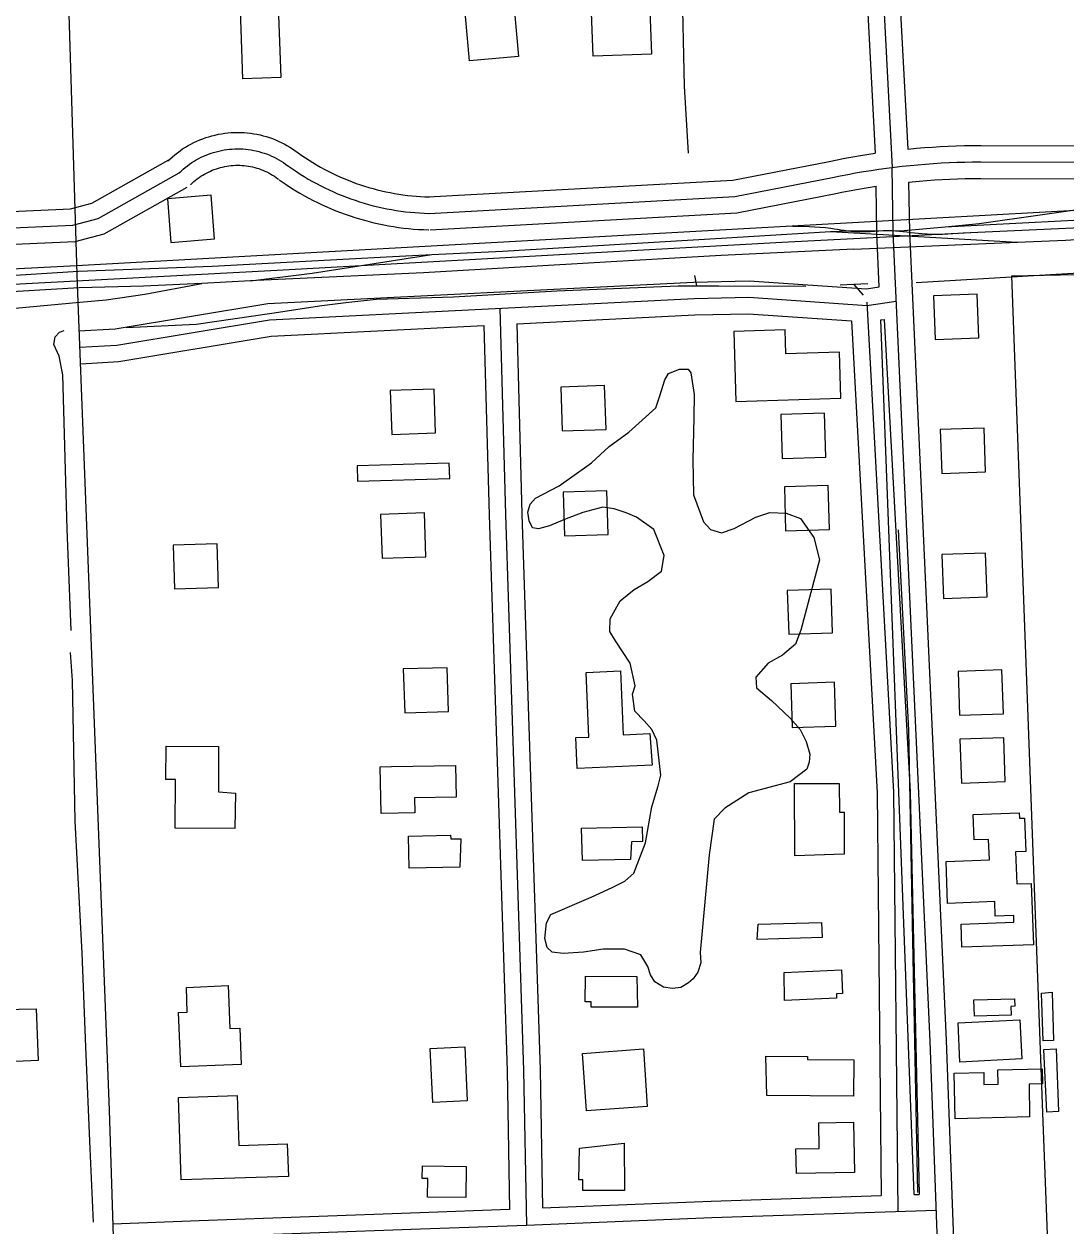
# Model space of a CAD drawing. Extents: x 3508733 to 3546731, y 546897 to 572481.
# Drawn here: x 3524097 to 3525049, y 567520 to 568617 of the extents above; entities that cross this region are included whole.
import ezdxf

# ---------------------------------------------------------------- set-up
doc = ezdxf.new("R2010")
doc.units = 0
for name, color, linetype in [('V-BLDG-OTLN', 7, 'Continuous'), ('V-RAIL-TRAK', 7, 'Continuous'), ('V-ROAD-CNTR', 7, 'Continuous'), ('V-SITE-OTLN', 7, 'Continuous'), ('V-SITE-VEGE', 7, 'Continuous'), ('V-TOPO-SHOR', 7, 'Continuous')]:
    doc.layers.add(name, color=color, linetype=linetype)

msp = doc.modelspace()

# ---------------------------------------------------------------- linework, layer by layer
at = {"layer": 'V-BLDG-OTLN'}
for points in [[(3524215.3, 568711.4), (3524326, 568715.4), (3524331.3, 568568.6), (3524296.7, 568567.4), (3524293.5, 568657.9), (3524217.3, 568655.1)], [(3524616.6, 568588), (3524612.4, 568699.7), (3524665.7, 568701.7), (3524669.9, 568590)], [(3524503.8, 568583.7), (3524498.5, 568642), (3524543.4, 568646), (3524548.6, 568587.8)], [(3524231, 568418.1), (3524270.9, 568421.4), (3524267.6, 568461.3), (3524227.8, 568458)], [(3524969, 568330.9), (3524967.6, 568370.9), (3524927.7, 568369.4), (3524929.1, 568329.5)], [(3524747.1, 568272.8), (3524843, 568275.8), (3524841.7, 568317.9), (3524792.8, 568316.4), (3524792.1, 568338.2), (3524745.1, 568336.7)], [(3524432.7, 568242.8), (3524472.6, 568244.1), (3524471.4, 568284.1), (3524431.4, 568282.8)], [(3524588.5, 568246.1), (3524628.5, 568247.3), (3524627.2, 568287.3), (3524587.2, 568286)], [(3524789.3, 568220.9), (3524829.3, 568222.1), (3524828.1, 568262.1), (3524788.1, 568260.8)], [(3524975.3, 568208.6), (3524973.9, 568248.6), (3524933.9, 568247.2), (3524935.3, 568207.2)], [(3524485.7, 568202.5), (3524485.3, 568216.5), (3524401, 568214.1), (3524401.4, 568200.1)], [(3524792.6, 568154.8), (3524832.6, 568156), (3524831.4, 568196), (3524791.4, 568194.8)], [(3524590.5, 568150.1), (3524630.5, 568151.4), (3524629.3, 568191.3), (3524589.3, 568190.1)], [(3524423.9, 568129.8), (3524463.8, 568131.1), (3524462.6, 568171.1), (3524422.6, 568169.8)], [(3524234.4, 568101.8), (3524274.4, 568103), (3524273.1, 568143), (3524233.1, 568141.8)], [(3524976.7, 568094.4), (3524975.3, 568134.4), (3524935.3, 568133), (3524936.8, 568093)], [(3524795.4, 568060.3), (3524835.4, 568061.5), (3524834.1, 568101.5), (3524794.1, 568100.3)], [(3524444.6, 567988.6), (3524484.5, 567989.9), (3524483.3, 568029.8), (3524443.3, 568028.6)], [(3524670.7, 567940.8), (3524602.2, 567937.9), (3524601, 567966), (3524612.8, 567966.5), (3524610.3, 568025.5), (3524641.6, 568026.9), (3524644.1, 567968.6), (3524668.5, 567969.6)], [(3524991.5, 567987.7), (3524990.1, 568027.7), (3524950.1, 568026.3), (3524951.5, 567986.3)], [(3524798.5, 567975.3), (3524838.5, 567976.5), (3524837.3, 568016.5), (3524797.3, 568015.2)], [(3524993.2, 567926), (3524991.8, 567965.9), (3524951.8, 567964.5), (3524953.2, 567924.5)], [(3524289.4, 567883), (3524234.8, 567883.3), (3524235.1, 567927.6), (3524226.4, 567927.6), (3524226.6, 567958.2), (3524274.6, 567957.9), (3524274.3, 567916.3), (3524289.9, 567915.2)], [(3524432.6, 567939.5), (3524491.1, 567940.4), (3524491.6, 567911.5), (3524453.5, 567910.9), (3524453.8, 567897.4), (3524423.1, 567896.7), (3524422.1, 567939.3)], [(3524801.1, 567857.9), (3524800.7, 567924), (3524841.6, 567924.2), (3524841.8, 567898), (3524845.9, 567898), (3524846.1, 567859.6)], [(3525010.9, 567892.3), (3525012.1, 567862.1), (3525002.6, 567861.7), (3525003.7, 567832.4), (3525016.9, 567832.9), (3525019, 567776.9), (3524953.5, 567774.5), (3524952.8, 567795.6), (3525001.1, 567797.4), (3525000.9, 567803.5), (3524984.1, 567802.9), (3524983.6, 567816.2), (3524940.6, 567814.6), (3524939.2, 567852.9), (3524978.7, 567854.4), (3524978, 567872.9), (3524964.8, 567872.5), (3524964, 567895.7), (3525005.9, 567897.3), (3525006.1, 567892.3)], [(3524495, 567847.8), (3524448.5, 567846.7), (3524447.9, 567876.1), (3524486.5, 567876.9), (3524486.6, 567873.6), (3524495.8, 567873.6)], [(3524650.8, 567854.8), (3524606.9, 567853.7), (3524606.2, 567883.2), (3524661.6, 567884.6), (3524661.9, 567871), (3524651.9, 567870.7)], [(3524767.4, 567795.6), (3524825.4, 567797.3), (3524825.8, 567783.4), (3524766.7, 567781.7)], [(3524791.2, 567751.5), (3524843.5, 567753.8), (3524844.4, 567732.3), (3524838.9, 567732), (3524839.1, 567728), (3524791.6, 567725.9)], [(3524657.1, 567719.7), (3524615, 567719.8), (3524615, 567724.6), (3524609.4, 567724.6), (3524609.6, 567748.3), (3524656.6, 567747.9)], [(3524283.3, 567739.6), (3524284.9, 567700.5), (3524293.8, 567700.8), (3524295.2, 567667.6), (3524239.9, 567665.3), (3524237.9, 567714.9), (3524245.9, 567715.3), (3524245.1, 567737.8)], [(3525036.1, 567733.5), (3525037.2, 567689.4), (3525027.7, 567689.2), (3525026.3, 567732.7)], [(3524964.6, 567726.5), (3525001.8, 567727.6), (3525002, 567720.7), (3524998.2, 567720.6), (3524998.5, 567712.5), (3524965.1, 567711.5)], [(3524107.8, 567718.4), (3524109.8, 567671.1), (3524062, 567669.1), (3524060.1, 567717.5)], [(3524950.3, 567705.5), (3525006.4, 567708.4), (3525008.3, 567672.6), (3524951.7, 567669.6)], [(3524499.4, 567683.7), (3524501.7, 567634.2), (3524470.2, 567632.7), (3524467.9, 567682.1)], [(3524666.1, 567629.3), (3524610.6, 567625.3), (3524606.9, 567677.7), (3524662.6, 567681.7)], [(3525039.7, 567681.8), (3525042, 567624.5), (3525031.2, 567624.1), (3525028.4, 567681.1)], [(3524775.4, 567639.3), (3524774.6, 567675.2), (3524812.5, 567674.9), (3524812.5, 567672.1), (3524854.9, 567671.7), (3524854.6, 567638.6)], [(3525015.5, 567619.6), (3524947.5, 567618), (3524946.5, 567659.6), (3524973.5, 567660.2), (3524973.7, 567649.3), (3524986.6, 567649.6), (3524986.3, 567662.5), (3525027, 567663.5), (3525027.3, 567649.8), (3525015.2, 567649.7)], [(3524338.5, 567565.4), (3524240.3, 567562.1), (3524237.8, 567637.4), (3524291.5, 567639.3), (3524293.1, 567593.6), (3524337.2, 567595.2)], [(3524854.5, 567614.9), (3524855.4, 567569), (3524802.4, 567568), (3524802, 567590.6), (3524823.3, 567590.9), (3524822.9, 567614.4)], [(3524645, 567595.6), (3524645.3, 567552.6), (3524607.3, 567552.4), (3524607.4, 567562.1), (3524603.7, 567562.2), (3524604.2, 567591)], [(3524460.7, 567574.9), (3524500.7, 567574.4), (3524500.3, 567546), (3524465.5, 567546.5), (3524465.7, 567563.3), (3524460.5, 567563.3)]]:
    msp.add_lwpolyline(points, close=True, dxfattribs=at)
at = {"layer": 'V-RAIL-TRAK'}
msp.add_line((3524833.7, 568427.9), (3525004.3, 568418.3), dxfattribs=at)
for points in [[(3524938.2, 568432.3), (3525056, 568438.4), (3525184.8, 568444.9), (3525309.6, 568450), (3525443.1, 568457.1), (3525498.6, 568460.8), (3525527.5, 568462.7), (3525663.6, 568469.7), (3525827.4, 568477.6), (3525977, 568486.2), (3526102.7, 568492.6), (3526214.5, 568499.4), (3526337.1, 568505.5), (3526481.3, 568512.2), (3526595.6, 568518.7), (3526628.2, 568520.6), (3526822.2, 568530.2), (3527016.6, 568540.8), (3527139.8, 568547.4), (3527180.4, 568549.6), (3527314.3, 568557.8), (3527408.8, 568562.5)], [(3524848.4, 568428.7), (3524901, 568428.8), (3524938.2, 568432.3), (3524969.4, 568435.2), (3525083.1, 568451.4), (3525146.8, 568456.5), (3525291.7, 568464.5), (3525412, 568470.9), (3525461.4, 568473.6)], [(3524854.9, 568411.9), (3525004.3, 568418.3), (3525048.4, 568420.1), (3525252.8, 568432.8), (3525450.8, 568439.1)], [(3523944.4, 568378.9), (3524146.6, 568391.8), (3524268.6, 568396.5), (3524427.8, 568404.9), (3524469.4, 568407), (3524533.9, 568410.2), (3524733.8, 568422), (3524833.7, 568427.9), (3524848.4, 568428.7)], [(3524854.9, 568411.9), (3524733.8, 568406.1), (3524633.3, 568400.4), (3524461.6, 568390.3), (3524309.3, 568383.2), (3524303.7, 568382.9), (3524259.2, 568380.7), (3524206, 568378), (3524147.3, 568376.7), (3524064.8, 568371.6)], [(3524303.7, 568382.9), (3524359.9, 568389.9), (3524469.4, 568407)], [(3523749, 568353.9), (3523826, 568348.9), (3523908.5, 568347.5), (3523992.9, 568351.4), (3524088.7, 568358.1), (3524147.8, 568363.5), (3524171.7, 568365.7), (3524207.2, 568370.7), (3524259.2, 568380.7)]]:
    msp.add_lwpolyline(points, dxfattribs=at)
at = {"layer": 'V-ROAD-CNTR'}
for points in [[(3524203.5, 566496.1), (3524208.2, 566552.7), (3524190.9, 567116.5), (3524174.8, 567625.9), (3524145.5, 568379.4), (3524133.2, 568785), (3524107.9, 569518.2), (3524083.6, 570351.6), (3524076.6, 570559.1)], [(3524855, 569011.4), (3524861.5, 568821.8), (3524864.6, 568685.5), (3524874.3, 568499.6)], [(3524870, 569011.9), (3524876.5, 568822.2), (3524879.6, 568686), (3524890, 568486.5)], [(3533541.7, 568893.8), (3532987.5, 568867.6), (3532205, 568827.4), (3531013.4, 568763.7), (3530019.9, 568712.5), (3529348.3, 568675.3), (3528491.3, 568630.8), (3527524, 568577.8), (3526567.5, 568528), (3525471, 568469.9), (3524754.5, 568430.6), (3524144.7, 568396.6), (3523696.6, 568373.6)], [(3524895.8, 568662.3), (3524904.1, 568503.2)], [(3527261.3, 568548.2), (3526964.1, 568530.6), (3525962.1, 568478.6), (3525490.3, 568450.9), (3524954.9, 568426.5)], [(3524228.2, 568492.4), (3524230.1, 568494.2), (3524232.3, 568496.2), (3524234.6, 568498.1), (3524236.9, 568499.9), (3524239.3, 568501.7), (3524241.7, 568503.4), (3524244.2, 568505), (3524246.7, 568506.5), (3524249.3, 568507.9), (3524252, 568509.2), (3524254.6, 568510.5), (3524257.3, 568511.7), (3524260.1, 568512.7), (3524262.9, 568513.7), (3524265.7, 568514.6), (3524268.5, 568515.4), (3524271.4, 568516.1), (3524274.3, 568516.8), (3524277.2, 568517.3), (3524280.1, 568517.7), (3524283, 568518.1), (3524286, 568518.3), (3524288.9, 568518.5), (3524291.9, 568518.5), (3524294.8, 568518.5), (3524297.8, 568518.3), (3524300.7, 568518.1), (3524303.6, 568517.8), (3524306.6, 568517.3), (3524309.5, 568516.8), (3524312.4, 568516.2), (3524315.2, 568515.5), (3524318.1, 568514.7), (3524320.9, 568513.8), (3524323.7, 568512.8), (3524326.4, 568511.7), (3524329.1, 568510.6), (3524331.8, 568509.3), (3524334.4, 568508), (3524337, 568506.6), (3524339.6, 568505.1), (3524342.1, 568503.5), (3524344.5, 568501.8), (3524346.8, 568500.1), (3524347.6, 568499.5)], [(3524238.6, 568481.5), (3524240.3, 568483.2), (3524242.2, 568484.9), (3524244.1, 568486.5), (3524246, 568488), (3524248, 568489.5), (3524250, 568490.9), (3524252.1, 568492.2), (3524254.2, 568493.4), (3524256.4, 568494.6), (3524258.6, 568495.8), (3524260.8, 568496.8), (3524263.1, 568497.8), (3524265.3, 568498.7), (3524267.7, 568499.5), (3524270, 568500.3), (3524272.4, 568500.9), (3524274.8, 568501.5), (3524277.2, 568502.1), (3524279.6, 568502.5), (3524282.1, 568502.9), (3524284.5, 568503.1), (3524287, 568503.3), (3524289.4, 568503.5), (3524291.9, 568503.5), (3524294.4, 568503.5), (3524296.8, 568503.4), (3524299.3, 568503.2), (3524301.7, 568502.9), (3524304.2, 568502.5), (3524306.6, 568502.1), (3524309, 568501.6), (3524311.4, 568501), (3524313.8, 568500.3), (3524316.1, 568499.6), (3524318.4, 568498.8), (3524320.7, 568497.9), (3524323, 568496.9), (3524325.2, 568495.8), (3524327.4, 568494.7), (3524329.6, 568493.5), (3524331.7, 568492.3), (3524333.8, 568491), (3524335.8, 568489.6), (3524337.8, 568488.1), (3524338.5, 568487.6)], [(3524347.1, 568499.9), (3524350.5, 568497.5), (3524353.9, 568495.2), (3524357.2, 568493.1), (3524360.6, 568490.9), (3524364.1, 568488.9), (3524367.5, 568486.9), (3524371, 568485), (3524374.6, 568483.1), (3524378.2, 568481.3), (3524381.8, 568479.6), (3524385.4, 568477.9), (3524389.1, 568476.3), (3524392.8, 568474.8), (3524396.6, 568473.4), (3524400.3, 568472), (3524404.1, 568470.7), (3524407.9, 568469.4), (3524411.7, 568468.3), (3524415.6, 568467.2), (3524419.5, 568466.2), (3524423.4, 568465.2), (3524427.3, 568464.3), (3524431.2, 568463.5), (3524435.1, 568462.8), (3524439.1, 568462.1), (3524443, 568461.6), (3524447, 568461), (3524451, 568460.6), (3524455, 568460.2), (3524459, 568460), (3524463, 568459.7), (3524467.1, 568459.6), (3524467.3, 568459.6)], [(3524832.4, 568492), (3524839.5, 568493.5), (3524846.7, 568494.9), (3524853.9, 568496.2), (3524861.1, 568497.5), (3524874.3, 568499.6)], [(3524904.1, 568503.2), (3524912, 568504), (3524919.3, 568504.6), (3524926.6, 568505.1), (3524933.9, 568505.5), (3524941.2, 568505.9), (3524948.5, 568506.2), (3524955.9, 568506.4), (3524963.2, 568506.5), (3524970.5, 568506.5), (3524970.8, 568506.5)], [(3524970.8, 568506.5), (3525122.7, 568506.2)], [(3523889.8, 568424.4), (3524064.6, 568445.5), (3524139.1, 568448.8), (3524158.8, 568453.9), (3524231.2, 568494.6)], [(3524466.1, 568459.6), (3524744.4, 568474.9), (3524832.4, 568492)], [(3524835.5, 568477.3), (3524842.5, 568478.8), (3524849.5, 568480.2), (3524856.5, 568481.5), (3524863.6, 568482.7), (3524870.7, 568483.8), (3524877.7, 568484.9), (3524884.8, 568485.9), (3524891.9, 568486.8), (3524899.1, 568487.6), (3524906.2, 568488.4), (3524913.3, 568489), (3524920.4, 568489.6), (3524927.6, 568490.1), (3524934.7, 568490.6), (3524941.9, 568490.9), (3524949, 568491.2), (3524956.2, 568491.4), (3524963.3, 568491.5), (3524970.5, 568491.5), (3524970.8, 568491.5)], [(3524970.8, 568491.5), (3525122.6, 568491.2)], [(3523891.6, 568409.5), (3524065.8, 568430.5), (3524141.4, 568433.9), (3524164.4, 568439.9), (3524238.6, 568481.5)], [(3524248.9, 568470.7), (3524250.5, 568472.2), (3524252, 568473.6), (3524253.5, 568474.8), (3524255.1, 568476.1), (3524256.7, 568477.2), (3524258.3, 568478.4), (3524260, 568479.4), (3524261.7, 568480.4), (3524263.4, 568481.4), (3524265.2, 568482.3), (3524267, 568483.1), (3524268.8, 568483.9), (3524270.6, 568484.6), (3524272.5, 568485.3), (3524274.4, 568485.9), (3524276.3, 568486.4), (3524278.2, 568486.9), (3524280.1, 568487.3), (3524282.1, 568487.7), (3524284, 568488), (3524286, 568488.2), (3524288, 568488.4), (3524289.9, 568488.5), (3524291.9, 568488.5), (3524293.9, 568488.5), (3524295.9, 568488.4), (3524297.8, 568488.2), (3524299.8, 568488), (3524301.8, 568487.7), (3524303.7, 568487.4), (3524305.6, 568487), (3524307.6, 568486.5), (3524309.5, 568485.9), (3524311.4, 568485.4), (3524313.2, 568484.7), (3524315.1, 568484), (3524316.9, 568483.2), (3524318.7, 568482.4), (3524320.4, 568481.5), (3524322.2, 568480.5), (3524323.9, 568479.5), (3524325.5, 568478.4), (3524327.2, 568477.3), (3524328.8, 568476.1), (3524329.4, 568475.7)], [(3524338.5, 568487.6), (3524342, 568485.1), (3524345.6, 568482.7), (3524349.2, 568480.4), (3524352.8, 568478.1), (3524356.5, 568475.9), (3524360.2, 568473.8), (3524364, 568471.7), (3524367.8, 568469.8), (3524371.6, 568467.8), (3524375.5, 568466), (3524379.4, 568464.2), (3524383.3, 568462.5), (3524387.3, 568460.9), (3524391.3, 568459.3), (3524395.3, 568457.9), (3524399.3, 568456.5), (3524403.4, 568455.1), (3524407.5, 568453.9), (3524411.6, 568452.7), (3524415.8, 568451.6), (3524419.9, 568450.6), (3524424.1, 568449.7), (3524428.3, 568448.8), (3524432.5, 568448), (3524436.8, 568447.3), (3524441, 568446.7), (3524445.2, 568446.1), (3524449.5, 568445.7), (3524453.8, 568445.3), (3524458, 568445), (3524462.3, 568444.8), (3524466.6, 568444.6), (3524466.9, 568444.6)], [(3524978, 566279.1), (3524957.9, 566778.1), (3524924.6, 567688.9), (3524890.9, 568427.2), (3524890, 568486.5)], [(3523893.4, 568394.6), (3524067, 568415.5), (3524143.6, 568418.9), (3524170.1, 568425.9), (3524245.9, 568468.5)], [(3524329.9, 568475.3), (3524333.5, 568472.8), (3524337.3, 568470.2), (3524341.1, 568467.7), (3524345, 568465.3), (3524348.9, 568463), (3524352.9, 568460.7), (3524356.9, 568458.5), (3524360.9, 568456.4), (3524365, 568454.4), (3524369.1, 568452.4), (3524373.3, 568450.5), (3524377.5, 568448.7), (3524381.7, 568447), (3524386, 568445.3), (3524390.2, 568443.7), (3524394.6, 568442.2), (3524398.9, 568440.8), (3524403.3, 568439.5), (3524407.7, 568438.3), (3524412.1, 568437.1), (3524416.5, 568436), (3524421, 568435), (3524425.4, 568434.1), (3524429.9, 568433.2), (3524434.4, 568432.5), (3524438.9, 568431.8), (3524443.5, 568431.2), (3524448, 568430.8), (3524452.6, 568430.3), (3524457.1, 568430), (3524461.7, 568429.8), (3524466.2, 568429.6), (3524466.6, 568429.6)], [(3524466.9, 568444.6), (3524746.3, 568460), (3524835.5, 568477.3)], [(3524838.5, 568462.6), (3524845.5, 568464.1), (3524852.3, 568465.4), (3524859.2, 568466.7), (3524866.1, 568467.9), (3524875.2, 568469.4)], [(3524878.1, 568377.4), (3524875.9, 568426.7), (3524875.2, 568469.4)], [(3524905.2, 568473.2), (3524914.6, 568474.1), (3524921.6, 568474.7), (3524928.6, 568475.2), (3524935.5, 568475.6), (3524942.5, 568475.9), (3524949.5, 568476.2), (3524956.5, 568476.4), (3524963.5, 568476.5), (3524970.5, 568476.5), (3524970.8, 568476.5)], [(3524993, 566279.7), (3524972.9, 566778.7), (3524939.6, 567689.5), (3524905.9, 568427.6), (3524905.2, 568473.2)], [(3524970.8, 568476.5), (3525122.6, 568476.2)], [(3524467.8, 568429.6), (3524748.1, 568445), (3524838.3, 568462.6)], [(3524961.9, 568426.8), (3524789.1, 568418.1), (3524328.2, 568392.5), (3523696.8, 568358.9)], [(3524146.8, 568337.2), (3524180, 568339.2), (3524319.5, 568362.3), (3524708.4, 568381.9), (3524759.2, 568383), (3524866.3, 568375.7)], [(3524147.7, 568322.3), (3524181.7, 568324.3), (3524321.1, 568347.4), (3524709, 568366.9), (3524758.9, 568368), (3524866.9, 568360.6), (3524893.7, 568364.5)], [(3524866.3, 568375.7), (3524878.1, 568377.4)], [(3524531.6, 568358), (3524536.7, 568169.6), (3524553.2, 567662.1), (3524555.7, 567520.8)], [(3524866.7, 568363.6), (3524891.2, 567916), (3524895, 567533.2)], [(3524547, 568343.7), (3524709.5, 568351.9), (3524758.5, 568352.9), (3524852.6, 568346.5)], [(3524852.6, 568346.5), (3524876.2, 567915.5), (3524879.9, 567547.8)], [(3524879.5, 568347.3), (3524882.6, 568347.7)], [(3524909.9, 567548.7), (3524879.5, 568347.3)], [(3524882.6, 568347.7), (3524906.2, 567916.5), (3524914.7, 567548.9)], [(3524148.6, 568307.3), (3524183.4, 568309.4), (3524322.7, 568332.4), (3524517, 568342.2)], [(3524517, 568342.2), (3524521.7, 568169.2), (3524538.2, 567661.7), (3524540.4, 567535.2)], [(3524547, 568343.7), (3524551.7, 568170.1), (3524568.2, 567662.5), (3524570.4, 567536.5)], [(3524570.4, 567536.5), (3524724.4, 567542.8), (3524879.9, 567547.8)], [(3524909.9, 567548.7), (3524914.7, 567548.9)], [(3524178, 567522), (3524256.7, 567525.2), (3524458.5, 567532.5), (3524540.4, 567535.3)], [(3524178.6, 567507), (3524257.3, 567510.2), (3524459, 567517.5), (3524555.7, 567520.8), (3524725, 567527.9), (3524930.2, 567534.4)]]:
    msp.add_lwpolyline(points, dxfattribs=at)
msp.add_spline([(3524954.9, 568426.5), (3524917.1, 568425.8), (3524889.6, 568428.6), (3524858.1, 568427.6), (3524833.8, 568430.7), (3524794.2, 568432.8)], degree=3, dxfattribs=at)
at = {"layer": 'V-SITE-OTLN'}
msp.add_lwpolyline([(3525123.3, 566795.5), (3525058.9, 566793.6), (3525051.5, 566939.6), (3525045.1, 567050.7), (3525035.2, 567425.6), (3525027.9, 567615.1), (3524999.1, 568387.4), (3525103, 568389.8), (3525106, 568125.4), (3525128.5, 568123), (3525136.1, 567977.2), (3525211.8, 567977.5), (3525239, 567118.6), (3525245.3, 566799.2)], close=True, dxfattribs=at)
at = {"layer": 'V-SITE-VEGE'}
for points in [[(3524727.4, 567891.4), (3524722.6, 567858.8), (3524714.5, 567769.8), (3524715.2, 567760.3), (3524712.5, 567751.8), (3524708.1, 567745.8), (3524703.8, 567742), (3524696.8, 567737.8), (3524689.1, 567737), (3524680.9, 567738), (3524673.2, 567742.9), (3524669, 567749.4), (3524666.6, 567757.1), (3524660.2, 567767.6), (3524645.3, 567772.9), (3524625.9, 567772.8), (3524607.8, 567770), (3524589.3, 567769), (3524579.4, 567770), (3524574.7, 567774.4), (3524572.7, 567782.6), (3524574.2, 567796.7), (3524578.2, 567804.4), (3524615, 567820.3), (3524634, 567829), (3524645.7, 567834.9), (3524654, 567842.1), (3524664.7, 567869.9), (3524670.3, 567902.9), (3524676.2, 567921.8), (3524678.5, 567931.7), (3524674.9, 567963.7), (3524670.3, 567973.4), (3524663.4, 567981.3), (3524654.8, 567990.1), (3524652.8, 568005.6), (3524655.1, 568013.3), (3524650.6, 568034), (3524637.2, 568054.4), (3524632.1, 568062.7), (3524632.3, 568074.3), (3524641.5, 568090.9), (3524654.2, 568101.1), (3524666.7, 568108.6), (3524679.3, 568117.9), (3524681.7, 568132.1), (3524672.1, 568155.9), (3524656.4, 568167.3), (3524647, 568171.3), (3524635.8, 568174.9), (3524625.5, 568176.3), (3524607.4, 568171.4), (3524590.5, 568165.2), (3524576.7, 568159.4), (3524566.7, 568156.5), (3524561.2, 568157.5), (3524558.2, 568163.9), (3524557, 568171.7), (3524559.3, 568179), (3524564.1, 568184.5), (3524585.8, 568195.8), (3524615.3, 568216.9), (3524631.5, 568231.8), (3524649.3, 568244.8), (3524661.5, 568255.9), (3524674.1, 568266.9), (3524677.3, 568277.2), (3524682.2, 568292.6), (3524685.7, 568298.5), (3524695.7, 568302.3), (3524703.4, 568302.2), (3524706, 568299.1), (3524709.1, 568279.3), (3524708.8, 568258.2), (3524707.9, 568219.5), (3524708.3, 568187.7), (3524717.4, 568163), (3524723.8, 568156), (3524734, 568152.9), (3524745.7, 568157), (3524765.2, 568167.1), (3524778.2, 568171.6), (3524793.2, 568171), (3524806.1, 568166.1), (3524818.3, 568148.7), (3524823.6, 568128.4), (3524806.4, 568064.1), (3524801.5, 568051.3), (3524789.7, 568041.1), (3524776.7, 568034), (3524765.3, 568021.2), (3524766.1, 568011.3), (3524779.7, 567999.9), (3524796.6, 567983.8), (3524806, 567973.3), (3524811.4, 567962.5), (3524814.7, 567950.8), (3524814.2, 567943.5), (3524811.9, 567937.1)], [(3524811.9, 567937.1), (3524796.7, 567925.7), (3524759.1, 567915.5), (3524737, 567901.6), (3524727.4, 567891.4)]]:
    msp.add_lwpolyline(points, dxfattribs=at)
at = {"layer": 'V-TOPO-SHOR'}
for p, q in [((3524711.5, 568378.5), (3524709.6, 568387.9)), ((3524863.7, 568369.8), (3524855, 568379.9)), ((3524731.5, 568378.5), (3524810.9, 568378.1))]:
    msp.add_line(p, q, dxfattribs=at)
for points in [[(3524703.7, 568499.4), (3524700.1, 568560.8), (3524698, 568658.4), (3524695.3, 568750), (3524692.6, 568842.6), (3524690.1, 568913.5), (3524684.5, 569005.6), (3524681.7, 569089.9), (3524679.5, 569184), (3524677, 569251.3), (3524674.6, 569329.6), (3524670.6, 569403.4), (3524670.3, 569411.8)], [(3524911.7, 568381.5), (3525229.2, 568400.4), (3525480, 568415.8)], [(3524842.4, 568379.3), (3524855, 568379.9), (3524867.6, 568380.4)], [(3524190.2, 568340.4), (3524254.2, 568343.5), (3524323.3, 568353.6), (3524368.9, 568360.5), (3524390.9, 568363.2), (3524418.5, 568366.3), (3524489, 568368.3), (3524583.5, 568374), (3524694.5, 568378.5), (3524711.5, 568378.5), (3524731.5, 568378.5)], [(3524139.9, 568063.7), (3524136.1, 568156.2), (3524132.1, 568297.2), (3524128.8, 568314.3), (3524124, 568324.8), (3524125.1, 568331.8), (3524129.1, 568336.1), (3524133.6, 568337.7)], [(3524913.4, 567550.7), (3524909.2, 567764.9), (3524905, 567972.8), (3524895.7, 568155.5)], [(3524160.4, 567523.6), (3524157.3, 567590.6), (3524153.1, 567683.6), (3524149.8, 567769.1), (3524143.5, 567889.7), (3524141.2, 568018.2), (3524139.1, 568043.7)]]:
    msp.add_lwpolyline(points, dxfattribs=at)

doc.saveas('drawing.dxf')
